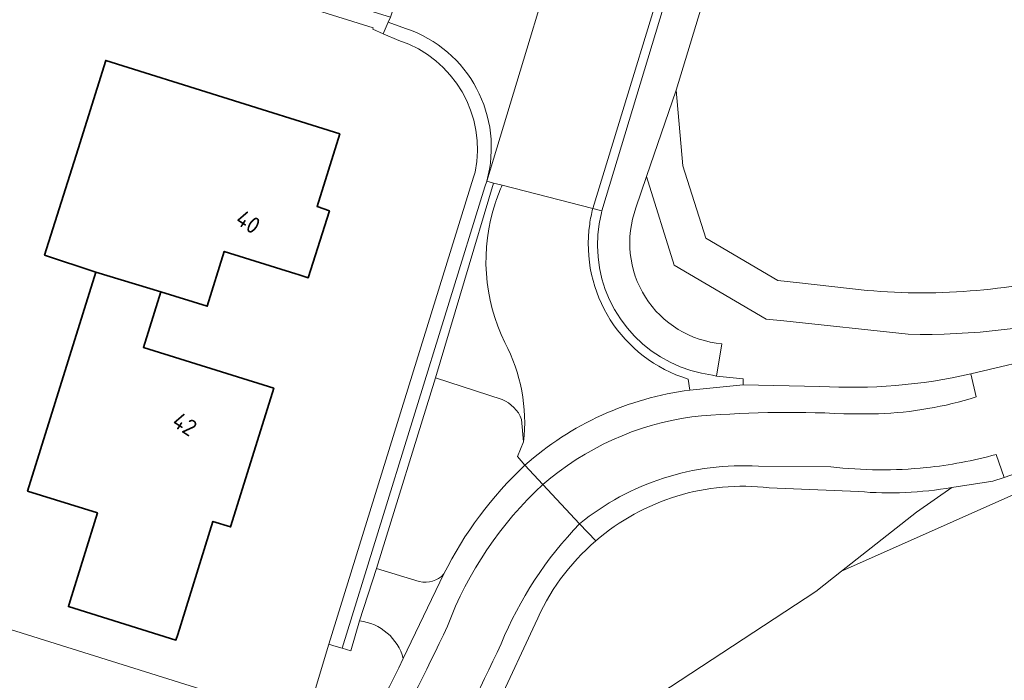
# Model space of a CAD drawing. Extents: x 184422 to 188298, y 343471 to 350189.
# Tile 383 of 513: x 187357 to 187411, y 348700 to 348736. Entities that reach past the tile are written whole.
import ezdxf
from ezdxf.enums import TextEntityAlignment as Align

# ---------------------------------------------------------------- set-up
doc = ezdxf.new("R2010")
doc.units = 0
for name, color, linetype, lineweight in [('B-WA-GR-BOUWLAND-GV', 252, 'Continuous', 13), ('B-WA-OG-TERREIN_CULTUURSCHEIDING-GV', 252, 'Continuous', 18), ('B-WA-OG-TERREIN_ERF-GV', 252, 'Continuous', 18), ('B-WA-OG-WEG-GV', 252, 'Continuous', 18), ('B-WA-VH-VERHARDING_ASFALT-GV', 252, 'Continuous', 18), ('B-WA-VH-VERHARDING_BETONSTRAATSTEEN-GV', 252, 'Continuous', 18), ('B-WA-VH-VERHARDING_OPEN-GV', 252, 'Continuous', 18), ('B-WA-VH-VERHARDING_STRAATBAKSTEEN-GV', 252, 'Continuous', 18), ('B-WE-OG-BEBOUWING-GV', 250, 'Continuous', 35), ('B-WE-OG-BEBOUWING-T18', 10, 'Continuous', 18)]:
    doc.layers.add(name, color=color, linetype=linetype, lineweight=lineweight)
doc.styles.add('NLCS-ISO-M500-T18', font='NLCS-ISO.ttf', dxfattribs={"height": 0.9})

msp = doc.modelspace()

# ---------------------------------------------------------------- linework, layer by layer
at = {"layer": 'B-WA-GR-BOUWLAND-GV', "flags": 128}
msp.add_lwpolyline([(187464.341, 348721.463), (187459.01, 348722.902), (187455.628, 348723.447), (187448.079, 348723.549), (187444.777, 348723.228), (187439.08, 348721.923), (187436.234, 348720.74), (187432.07, 348719.008), (187428.385, 348717.47), (187425.4, 348716.182), (187424.207, 348715.667), (187421.86, 348714.654), (187418.887, 348713.405), (187413.891, 348711.536), (187401.83, 348706.159), (187400.448, 348705.067), (187380.759, 348692.15), (187378.607, 348687.801), (187376.09, 348683.366)], dxfattribs=at)
msp.add_lwpolyline([(187464.341, 348721.463), (187459.01, 348722.902), (187455.628, 348723.447), (187448.079, 348723.549), (187444.777, 348723.228), (187439.08, 348721.923), (187436.234, 348720.74), (187432.07, 348719.008), (187428.385, 348717.47), (187425.4, 348716.182), (187424.207, 348715.667), (187421.86, 348714.654), (187418.887, 348713.405), (187413.891, 348711.536), (187401.83, 348706.159), (187400.448, 348705.067), (187380.759, 348692.15), (187378.607, 348687.801), (187376.09, 348683.366)], dxfattribs=at)
msp.add_lwpolyline([(187464.341, 348721.463), (187459.01, 348722.902), (187455.628, 348723.447), (187448.079, 348723.549), (187444.777, 348723.228), (187439.08, 348721.923), (187436.234, 348720.74), (187432.07, 348719.008), (187428.385, 348717.47), (187425.4, 348716.182), (187424.207, 348715.667), (187421.86, 348714.654), (187418.887, 348713.405), (187413.891, 348711.536), (187401.83, 348706.159), (187400.448, 348705.067), (187380.759, 348692.15), (187378.607, 348687.801), (187376.09, 348683.366)], dxfattribs=at)
at = {"layer": 'B-WA-OG-TERREIN_CULTUURSCHEIDING-GV', "flags": 128}
for points in [[(187405.431, 348718.971), (187398.706, 348719.682), (187397.764, 348719.781), (187392.779, 348722.706), (187391.289, 348727.485), (187390.72, 348725.789)], [(187405.431, 348718.971), (187398.706, 348719.682), (187397.764, 348719.781), (187392.779, 348722.706), (187391.289, 348727.485), (187390.72, 348725.789)], [(187405.431, 348718.971), (187398.706, 348719.682), (187397.764, 348719.781), (187392.779, 348722.706), (187391.289, 348727.485), (187390.72, 348725.789)], [(187408.809, 348716.821), (187413.092, 348717.832), (187418.385, 348719.81), (187432.85, 348725.895), (187435.568, 348727.063)], [(187408.809, 348716.821), (187413.092, 348717.832), (187418.385, 348719.81), (187432.85, 348725.895), (187435.568, 348727.063)], [(187408.809, 348716.821), (187413.092, 348717.832), (187418.385, 348719.81), (187432.85, 348725.895), (187435.568, 348727.063)], [(187395.364, 348718.453), (187395.073, 348716.697), (187396.507, 348716.552), (187396.516, 348716.237), (187400.662, 348716.148)], [(187395.364, 348718.453), (187395.073, 348716.697), (187396.507, 348716.552), (187396.516, 348716.237), (187400.662, 348716.148)], [(187395.364, 348718.453), (187395.073, 348716.697), (187396.507, 348716.552), (187396.516, 348716.237), (187400.662, 348716.148)], [(187383.49, 348715.433), (187379.881, 348716.605), (187376.702, 348706.303), (187379.011, 348705.608)], [(187383.49, 348715.433), (187379.881, 348716.605), (187376.702, 348706.303), (187379.011, 348705.608)], [(187383.49, 348715.433), (187379.881, 348716.605), (187376.702, 348706.303), (187379.011, 348705.608)], [(187384.715, 348711.888), (187384.317, 348712.357), (187384.65, 348713.145), (187384.539, 348714.366)], [(187384.715, 348711.888), (187384.317, 348712.357), (187384.65, 348713.145), (187384.539, 348714.366)], [(187384.715, 348711.888), (187384.317, 348712.357), (187384.65, 348713.145), (187384.539, 348714.366)], [(187362.406, 348681.033), (187370.614, 348692.526), (187372.029, 348694.507), (187372.085, 348694.634), (187372.709, 348698.06), (187347.481, 348705.967), (187340.921, 348708.037), (187334.866, 348709.914), (187334.517, 348710.024), (187325.651, 348712.808)], [(187362.406, 348681.033), (187370.614, 348692.526), (187372.029, 348694.507), (187372.085, 348694.634), (187372.709, 348698.06), (187347.481, 348705.967), (187340.921, 348708.037), (187334.866, 348709.914), (187334.517, 348710.024), (187325.651, 348712.808)], [(187362.406, 348681.033), (187370.614, 348692.526), (187372.029, 348694.507), (187372.085, 348694.634), (187372.709, 348698.06), (187347.481, 348705.967), (187340.921, 348708.037), (187334.866, 348709.914), (187334.517, 348710.024), (187325.651, 348712.808)], [(187374.455, 348684.517), (187378.607, 348687.801), (187380.759, 348692.15), (187400.448, 348705.067), (187401.83, 348706.159), (187405.876, 348709.358), (187407.794, 348710.683)], [(187374.455, 348684.517), (187378.607, 348687.801), (187380.759, 348692.15), (187400.448, 348705.067), (187401.83, 348706.159), (187405.876, 348709.358), (187407.794, 348710.683)], [(187374.455, 348684.517), (187378.607, 348687.801), (187380.759, 348692.15), (187400.448, 348705.067), (187401.83, 348706.159), (187405.876, 348709.358), (187407.794, 348710.683)], [(187402.745, 348710.464), (187397.92, 348710.667)], [(187402.745, 348710.464), (187397.92, 348710.667)], [(187402.745, 348710.464), (187397.92, 348710.667)], [(187385.273, 348703.306), (187383.308, 348699.092)], [(187385.273, 348703.306), (187383.308, 348699.092)], [(187385.273, 348703.306), (187383.308, 348699.092)]]:
    msp.add_lwpolyline(points, dxfattribs=at)
at = {"layer": 'B-WA-OG-TERREIN_CULTUURSCHEIDING-GV'}
for points in [[(187390.72, 348725.789, 0.494823), (187395.364, 348718.453)], [(187390.72, 348725.789, 0.494823), (187395.364, 348718.453)], [(187390.72, 348725.789, 0.494823), (187395.364, 348718.453)], [(187415.702, 348720.23, -0.075048), (187405.431, 348718.971)], [(187415.702, 348720.23, -0.075048), (187405.431, 348718.971)], [(187415.702, 348720.23, -0.075048), (187405.431, 348718.971)], [(187400.662, 348716.148, 0.071061), (187408.809, 348716.821)], [(187400.662, 348716.148, 0.071061), (187408.809, 348716.821)], [(187400.662, 348716.148, 0.071061), (187408.809, 348716.821)], [(187384.539, 348714.366, 0.205105), (187383.49, 348715.433)], [(187384.539, 348714.366, 0.205105), (187383.49, 348715.433)], [(187384.539, 348714.366, 0.205105), (187383.49, 348715.433)], [(187380.335, 348706.009, -0.088198), (187384.715, 348711.888)], [(187380.335, 348706.009, -0.088198), (187384.715, 348711.888)], [(187380.335, 348706.009, -0.088198), (187384.715, 348711.888)], [(187397.92, 348710.667, 0.210282), (187388.542, 348707.795)], [(187397.92, 348710.667, 0.210282), (187388.542, 348707.795)], [(187397.92, 348710.667, 0.210282), (187388.542, 348707.795)], [(187407.794, 348710.683, -0.063964), (187402.745, 348710.464)], [(187407.794, 348710.683, -0.063964), (187402.745, 348710.464)], [(187407.794, 348710.683, -0.063964), (187402.745, 348710.464)], [(187388.542, 348707.795, 0.115515), (187385.273, 348703.306)], [(187388.542, 348707.795, 0.115515), (187385.273, 348703.306)], [(187388.542, 348707.795, 0.115515), (187385.273, 348703.306)], [(187379.011, 348705.608, 0.280135), (187380.335, 348706.009)], [(187379.011, 348705.608, 0.280135), (187380.335, 348706.009)], [(187379.011, 348705.608, 0.280135), (187380.335, 348706.009)]]:
    msp.add_lwpolyline(points, format="xyb", dxfattribs=at)
at = {"layer": 'B-WA-OG-TERREIN_ERF-GV', "flags": 128}
for points in [[(187445.671, 348906.116), (187439.172, 348884.141), (187431.014, 348857.235), (187430.15, 348854.578), (187430.549, 348854.465), (187425.682, 348839.15), (187425.525, 348839.164), (187423.767, 348833.949), (187417.36, 348813.672), (187417.495, 348813.585), (187407.871, 348783.023), (187408.457, 348782.817), (187406.877, 348777.904), (187406.313, 348778.075), (187402.851, 348767.081), (187402.033, 348764.483), (187402.679, 348764.325), (187392.896, 348732.149), (187393.253, 348728.06), (187394.49, 348724.157), (187398.384, 348721.864), (187399.562, 348721.735), (187403.207, 348721.334)], [(187445.671, 348906.116), (187439.172, 348884.141), (187431.014, 348857.235), (187430.15, 348854.578), (187430.549, 348854.465), (187425.682, 348839.15), (187425.525, 348839.164), (187423.767, 348833.949), (187417.36, 348813.672), (187417.495, 348813.585), (187407.871, 348783.023), (187408.457, 348782.817), (187406.877, 348777.904), (187406.313, 348778.075), (187402.851, 348767.081), (187402.033, 348764.483), (187402.679, 348764.325), (187392.896, 348732.149), (187393.253, 348728.06), (187394.49, 348724.157), (187398.384, 348721.864), (187399.562, 348721.735), (187403.207, 348721.334)], [(187445.671, 348906.116), (187439.172, 348884.141), (187431.014, 348857.235), (187430.15, 348854.578), (187430.549, 348854.465), (187425.682, 348839.15), (187425.525, 348839.164), (187423.767, 348833.949), (187417.36, 348813.672), (187417.495, 348813.585), (187407.871, 348783.023), (187408.457, 348782.817), (187406.877, 348777.904), (187406.313, 348778.075), (187402.851, 348767.081), (187402.033, 348764.483), (187402.679, 348764.325), (187392.896, 348732.149), (187393.253, 348728.06), (187394.49, 348724.157), (187398.384, 348721.864), (187399.562, 348721.735), (187403.207, 348721.334)], [(187377.906, 348734.844), (187377.061, 348735.203), (187376.493, 348735.444), (187376.524, 348735.523), (187330.467, 348749.878)], [(187377.906, 348734.844), (187377.061, 348735.203), (187376.493, 348735.444), (187376.524, 348735.523), (187330.467, 348749.878)], [(187377.906, 348734.844), (187377.061, 348735.203), (187376.493, 348735.444), (187376.524, 348735.523), (187330.467, 348749.878)], [(187317.862, 348715.227), (187325.651, 348712.808), (187334.517, 348710.024), (187334.866, 348709.914), (187340.921, 348708.037), (187347.481, 348705.967), (187372.709, 348698.06), (187372.857, 348698.013), (187374.127, 348702.208), (187381.94, 348727.455), (187382.023, 348727.722)], [(187317.862, 348715.227), (187325.651, 348712.808), (187334.517, 348710.024), (187334.866, 348709.914), (187340.921, 348708.037), (187347.481, 348705.967), (187372.709, 348698.06), (187372.857, 348698.013), (187374.127, 348702.208), (187381.94, 348727.455), (187382.023, 348727.722)], [(187317.862, 348715.227), (187325.651, 348712.808), (187334.517, 348710.024), (187334.866, 348709.914), (187340.921, 348708.037), (187347.481, 348705.967), (187372.709, 348698.06), (187372.857, 348698.013), (187374.127, 348702.208), (187381.94, 348727.455), (187382.023, 348727.722)]]:
    msp.add_lwpolyline(points, dxfattribs=at)
at = {"layer": 'B-WA-OG-TERREIN_ERF-GV'}
for points in [[(187382.023, 348727.722, 0.380372), (187377.906, 348734.844)], [(187382.023, 348727.722, 0.380372), (187377.906, 348734.844)], [(187382.023, 348727.722, 0.380372), (187377.906, 348734.844)], [(187403.207, 348721.334, 0.088313), (187414.993, 348722.371)], [(187403.207, 348721.334, 0.088313), (187414.993, 348722.371)], [(187403.207, 348721.334, 0.088313), (187414.993, 348722.371)]]:
    msp.add_lwpolyline(points, format="xyb", dxfattribs=at)
at = {"layer": 'B-WA-OG-TERREIN_ERF-GV', "flags": 128}
msp.add_lwpolyline([(187365.956, 348702.745), (187365.861, 348702.44), (187360.046, 348704.249), (187360.141, 348704.554), (187361.62, 348709.309), (187357.839, 348710.486), (187361.523, 348722.326), (187358.758, 348723.242), (187360.57, 348728.993), (187362.068, 348733.763), (187374.711, 348729.792), (187373.486, 348725.875), (187374.153, 348725.627), (187373.006, 348722.022), (187372.468, 348722.193), (187372.346, 348722.231), (187368.471, 348723.438), (187367.547, 348720.474), (187365.042, 348721.257), (187364.102, 348718.251), (187366.365, 348717.544), (187371.143, 348716.05), (187369.635, 348711.204), (187368.809, 348708.55), (187367.854, 348708.847)], close=True, dxfattribs=at)
msp.add_lwpolyline([(187365.956, 348702.745), (187365.861, 348702.44), (187360.046, 348704.249), (187360.141, 348704.554), (187361.62, 348709.309), (187357.839, 348710.486), (187361.523, 348722.326), (187358.758, 348723.242), (187360.57, 348728.993), (187362.068, 348733.763), (187374.711, 348729.792), (187373.486, 348725.875), (187374.153, 348725.627), (187373.006, 348722.022), (187372.468, 348722.193), (187372.346, 348722.231), (187368.471, 348723.438), (187367.547, 348720.474), (187365.042, 348721.257), (187364.102, 348718.251), (187366.365, 348717.544), (187371.143, 348716.05), (187369.635, 348711.204), (187368.809, 348708.55), (187367.854, 348708.847)], close=True, dxfattribs=at)
msp.add_lwpolyline([(187365.956, 348702.745), (187365.861, 348702.44), (187360.046, 348704.249), (187360.141, 348704.554), (187361.62, 348709.309), (187357.839, 348710.486), (187361.523, 348722.326), (187358.758, 348723.242), (187360.57, 348728.993), (187362.068, 348733.763), (187374.711, 348729.792), (187373.486, 348725.875), (187374.153, 348725.627), (187373.006, 348722.022), (187372.468, 348722.193), (187372.346, 348722.231), (187368.471, 348723.438), (187367.547, 348720.474), (187365.042, 348721.257), (187364.102, 348718.251), (187366.365, 348717.544), (187371.143, 348716.05), (187369.635, 348711.204), (187368.809, 348708.55), (187367.854, 348708.847)], close=True, dxfattribs=at)
at = {"layer": 'B-WA-OG-WEG-GV', "flags": 128}
for points in [[(187437.551, 348721.641), (187427.619, 348717.613), (187423.122, 348715.971), (187419.075, 348714.295), (187413.702, 348712.298), (187410.612, 348711.229), (187409.998, 348711.017), (187407.794, 348710.683), (187405.876, 348709.358), (187401.83, 348706.159), (187413.891, 348711.536), (187418.887, 348713.405), (187421.86, 348714.654), (187424.207, 348715.667), (187425.4, 348716.182), (187428.385, 348717.47), (187432.07, 348719.008), (187436.234, 348720.74), (187439.08, 348721.923), (187444.777, 348723.228), (187448.079, 348723.549), (187455.628, 348723.447), (187459.01, 348722.902), (187464.341, 348721.463)], [(187437.551, 348721.641), (187427.619, 348717.613), (187423.122, 348715.971), (187419.075, 348714.295), (187413.702, 348712.298), (187410.612, 348711.229), (187409.998, 348711.017), (187407.794, 348710.683), (187405.876, 348709.358), (187401.83, 348706.159), (187413.891, 348711.536), (187418.887, 348713.405), (187421.86, 348714.654), (187424.207, 348715.667), (187425.4, 348716.182), (187428.385, 348717.47), (187432.07, 348719.008), (187436.234, 348720.74), (187439.08, 348721.923), (187444.777, 348723.228), (187448.079, 348723.549), (187455.628, 348723.447), (187459.01, 348722.902), (187464.341, 348721.463)], [(187437.551, 348721.641), (187427.619, 348717.613), (187423.122, 348715.971), (187419.075, 348714.295), (187413.702, 348712.298), (187410.612, 348711.229), (187409.998, 348711.017), (187407.794, 348710.683), (187405.876, 348709.358), (187401.83, 348706.159), (187413.891, 348711.536), (187418.887, 348713.405), (187421.86, 348714.654), (187424.207, 348715.667), (187425.4, 348716.182), (187428.385, 348717.47), (187432.07, 348719.008), (187436.234, 348720.74), (187439.08, 348721.923), (187444.777, 348723.228), (187448.079, 348723.549), (187455.628, 348723.447), (187459.01, 348722.902), (187464.341, 348721.463)], [(187375.785, 348703.476), (187375.302, 348701.862), (187374.846, 348701.996), (187374.397, 348702.129), (187374.127, 348702.208), (187372.857, 348698.013)], [(187375.785, 348703.476), (187375.302, 348701.862), (187374.846, 348701.996), (187374.397, 348702.129), (187374.127, 348702.208), (187372.857, 348698.013)], [(187375.785, 348703.476), (187375.302, 348701.862), (187374.846, 348701.996), (187374.397, 348702.129), (187374.127, 348702.208), (187372.857, 348698.013)]]:
    msp.add_lwpolyline(points, dxfattribs=at)
at = {"layer": 'B-WA-OG-WEG-GV'}
for points in [[(187378.147, 348701.433, 0.307135), (187375.785, 348703.476)], [(187378.147, 348701.433, 0.307135), (187375.785, 348703.476)], [(187378.147, 348701.433, 0.307135), (187375.785, 348703.476)], [(187368.868, 348686.215, 0.049102), (187378.147, 348701.433)], [(187368.868, 348686.215, 0.049102), (187378.147, 348701.433)], [(187368.868, 348686.215, 0.049102), (187378.147, 348701.433)]]:
    msp.add_lwpolyline(points, format="xyb", dxfattribs=at)
at = {"layer": 'B-WA-VH-VERHARDING_ASFALT-GV', "flags": 128}
for points in [[(187387.749, 348744.078), (187382.651, 348727.235), (187383.027, 348727.138), (187383.491, 348727.018), (187388.385, 348725.754), (187388.388, 348725.753), (187393.447, 348742.323), (187401.17, 348767.618), (187416.605, 348816.705), (187429.418, 348858.235), (187437.398, 348884.7), (187443.88, 348906.635), (187444.255, 348907.929), (187438.944, 348909.466), (187436.717, 348901.839)], [(187387.749, 348744.078), (187382.651, 348727.235), (187383.027, 348727.138), (187383.491, 348727.018), (187388.385, 348725.754), (187388.388, 348725.753), (187393.447, 348742.323), (187401.17, 348767.618), (187416.605, 348816.705), (187429.418, 348858.235), (187437.398, 348884.7), (187443.88, 348906.635), (187444.255, 348907.929), (187438.944, 348909.466), (187436.717, 348901.839)], [(187387.749, 348744.078), (187382.651, 348727.235), (187383.027, 348727.138), (187383.491, 348727.018), (187388.385, 348725.754), (187388.388, 348725.753), (187393.447, 348742.323), (187401.17, 348767.618), (187416.605, 348816.705), (187429.418, 348858.235), (187437.398, 348884.7), (187443.88, 348906.635), (187444.255, 348907.929), (187438.944, 348909.466), (187436.717, 348901.839)], [(187435.568, 348727.063), (187432.85, 348725.895), (187418.385, 348719.81), (187413.092, 348717.832), (187408.809, 348716.821), (187409.108, 348715.574)], [(187435.568, 348727.063), (187432.85, 348725.895), (187418.385, 348719.81), (187413.092, 348717.832), (187408.809, 348716.821), (187409.108, 348715.574)], [(187435.568, 348727.063), (187432.85, 348725.895), (187418.385, 348719.81), (187413.092, 348717.832), (187408.809, 348716.821), (187409.108, 348715.574)], [(187410.183, 348712.469), (187410.612, 348711.229), (187413.702, 348712.298), (187419.075, 348714.295), (187423.122, 348715.971), (187427.619, 348717.613), (187437.551, 348721.641)], [(187410.183, 348712.469), (187410.612, 348711.229), (187413.702, 348712.298), (187419.075, 348714.295), (187423.122, 348715.971), (187427.619, 348717.613), (187437.551, 348721.641)], [(187410.183, 348712.469), (187410.612, 348711.229), (187413.702, 348712.298), (187419.075, 348714.295), (187423.122, 348715.971), (187427.619, 348717.613), (187437.551, 348721.641)], [(187409.108, 348715.574), (187408.809, 348716.821)], [(187409.108, 348715.574), (187408.809, 348716.821)], [(187409.108, 348715.574), (187408.809, 348716.821)], [(187396.516, 348716.237), (187393.634, 348715.941)], [(187396.516, 348716.237), (187393.634, 348715.941)], [(187396.516, 348716.237), (187393.634, 348715.941)], [(187400.662, 348716.148), (187396.516, 348716.237)], [(187400.662, 348716.148), (187396.516, 348716.237)], [(187400.662, 348716.148), (187396.516, 348716.237)], [(187401.945, 348714.666), (187403.825, 348714.663)], [(187403.825, 348714.663), (187401.945, 348714.666)], [(187401.945, 348714.666), (187403.825, 348714.663)], [(187403.825, 348714.663), (187401.945, 348714.666)], [(187401.945, 348714.666), (187403.825, 348714.663)], [(187403.825, 348714.663), (187401.945, 348714.666)], [(187407.794, 348710.683), (187409.998, 348711.017), (187410.612, 348711.229), (187410.183, 348712.469)], [(187407.794, 348710.683), (187409.998, 348711.017), (187410.612, 348711.229), (187410.183, 348712.469)], [(187407.794, 348710.683), (187409.998, 348711.017), (187410.612, 348711.229), (187410.183, 348712.469)], [(187384.715, 348711.888), (187385.694, 348710.841)], [(187385.694, 348710.841), (187384.715, 348711.888)], [(187384.715, 348711.888), (187385.694, 348710.841)], [(187385.694, 348710.841), (187384.715, 348711.888)], [(187384.715, 348711.888), (187385.694, 348710.841)], [(187385.694, 348710.841), (187384.715, 348711.888)], [(187401.257, 348711.801), (187397.332, 348711.833)], [(187397.332, 348711.833), (187401.257, 348711.801)], [(187401.257, 348711.801), (187397.332, 348711.833)], [(187397.332, 348711.833), (187401.257, 348711.801)], [(187401.257, 348711.801), (187397.332, 348711.833)], [(187397.332, 348711.833), (187401.257, 348711.801)], [(187387.674, 348708.723), (187385.694, 348710.841)], [(187385.694, 348710.841), (187387.674, 348708.723)], [(187387.674, 348708.723), (187385.694, 348710.841)], [(187385.694, 348710.841), (187387.674, 348708.723)], [(187387.674, 348708.723), (187385.694, 348710.841)], [(187385.694, 348710.841), (187387.674, 348708.723)], [(187397.92, 348710.667), (187402.745, 348710.464)], [(187397.92, 348710.667), (187402.745, 348710.464)], [(187397.92, 348710.667), (187402.745, 348710.464)], [(187388.542, 348707.795), (187387.674, 348708.723)], [(187387.674, 348708.723), (187388.542, 348707.795)], [(187388.542, 348707.795), (187387.674, 348708.723)], [(187387.674, 348708.723), (187388.542, 348707.795)], [(187388.542, 348707.795), (187387.674, 348708.723)], [(187387.674, 348708.723), (187388.542, 348707.795)], [(187380.335, 348706.009), (187378.147, 348701.433)], [(187380.335, 348706.009), (187378.147, 348701.433)], [(187380.335, 348706.009), (187378.147, 348701.433)], [(187383.308, 348699.092), (187385.273, 348703.306)], [(187383.308, 348699.092), (187385.273, 348703.306)], [(187383.308, 348699.092), (187385.273, 348703.306)]]:
    msp.add_lwpolyline(points, dxfattribs=at)
at = {"layer": 'B-WA-VH-VERHARDING_ASFALT-GV'}
for points in [[(187408.809, 348716.821, -0.071061), (187400.662, 348716.148)], [(187408.809, 348716.821, -0.071061), (187400.662, 348716.148)], [(187408.809, 348716.821, -0.071061), (187400.662, 348716.148)], [(187393.634, 348715.941, 0.151064), (187384.715, 348711.888)], [(187393.634, 348715.941, 0.151064), (187384.715, 348711.888)], [(187393.634, 348715.941, 0.151064), (187384.715, 348711.888)], [(187403.825, 348714.663, 0.066141), (187409.108, 348715.574)], [(187409.108, 348715.574, -0.066141), (187403.825, 348714.663)], [(187403.825, 348714.663, 0.066141), (187409.108, 348715.574)], [(187409.108, 348715.574, -0.066141), (187403.825, 348714.663)], [(187403.825, 348714.663, 0.066141), (187409.108, 348715.574)], [(187409.108, 348715.574, -0.066141), (187403.825, 348714.663)], [(187385.694, 348710.841, -0.145809), (187393.745, 348714.503)], [(187393.745, 348714.503, 0.145809), (187385.694, 348710.841)], [(187385.694, 348710.841, -0.145809), (187393.745, 348714.503)], [(187393.745, 348714.503, 0.145809), (187385.694, 348710.841)], [(187385.694, 348710.841, -0.145809), (187393.745, 348714.503)], [(187393.745, 348714.503, 0.145809), (187385.694, 348710.841)], [(187393.745, 348714.503, -0.035523), (187401.945, 348714.666)], [(187401.945, 348714.666, 0.035523), (187393.745, 348714.503)], [(187393.745, 348714.503, -0.035523), (187401.945, 348714.666)], [(187401.945, 348714.666, 0.035523), (187393.745, 348714.503)], [(187393.745, 348714.503, -0.035523), (187401.945, 348714.666)], [(187401.945, 348714.666, 0.035523), (187393.745, 348714.503)], [(187410.183, 348712.469, -0.04175), (187406.397, 348711.759)], [(187406.397, 348711.759, 0.04175), (187410.183, 348712.469)], [(187410.183, 348712.469, -0.04175), (187406.397, 348711.759)], [(187406.397, 348711.759, 0.04175), (187410.183, 348712.469)], [(187410.183, 348712.469, -0.04175), (187406.397, 348711.759)], [(187406.397, 348711.759, 0.04175), (187410.183, 348712.469)], [(187384.715, 348711.888, 0.088198), (187380.335, 348706.009)], [(187384.715, 348711.888, 0.088198), (187380.335, 348706.009)], [(187384.715, 348711.888, 0.088198), (187380.335, 348706.009)], [(187397.332, 348711.833, 0.188341), (187387.674, 348708.723)], [(187387.674, 348708.723, -0.188341), (187397.332, 348711.833)], [(187397.332, 348711.833, 0.188341), (187387.674, 348708.723)], [(187387.674, 348708.723, -0.188341), (187397.332, 348711.833)], [(187397.332, 348711.833, 0.188341), (187387.674, 348708.723)], [(187387.674, 348708.723, -0.188341), (187397.332, 348711.833)], [(187406.397, 348711.759, -0.055252), (187401.257, 348711.801)], [(187401.257, 348711.801, 0.055252), (187406.397, 348711.759)], [(187406.397, 348711.759, -0.055252), (187401.257, 348711.801)], [(187401.257, 348711.801, 0.055252), (187406.397, 348711.759)], [(187406.397, 348711.759, -0.055252), (187401.257, 348711.801)], [(187401.257, 348711.801, 0.055252), (187406.397, 348711.759)], [(187385.694, 348710.841, 0.117792), (187380.533, 348703.193)], [(187380.533, 348703.193, -0.117792), (187385.694, 348710.841)], [(187385.694, 348710.841, 0.117792), (187380.533, 348703.193)], [(187380.533, 348703.193, -0.117792), (187385.694, 348710.841)], [(187385.694, 348710.841, 0.117792), (187380.533, 348703.193)], [(187380.533, 348703.193, -0.117792), (187385.694, 348710.841)], [(187388.542, 348707.795, -0.210282), (187397.92, 348710.667)], [(187388.542, 348707.795, -0.210282), (187397.92, 348710.667)], [(187388.542, 348707.795, -0.210282), (187397.92, 348710.667)], [(187402.745, 348710.464, 0.063964), (187407.794, 348710.683)], [(187402.745, 348710.464, 0.063964), (187407.794, 348710.683)], [(187402.745, 348710.464, 0.063964), (187407.794, 348710.683)], [(187383.432, 348702.235, -0.095076), (187387.674, 348708.723)], [(187387.674, 348708.723, 0.095076), (187383.432, 348702.235)], [(187383.432, 348702.235, -0.095076), (187387.674, 348708.723)], [(187387.674, 348708.723, 0.095076), (187383.432, 348702.235)], [(187383.432, 348702.235, -0.095076), (187387.674, 348708.723)], [(187387.674, 348708.723, 0.095076), (187383.432, 348702.235)], [(187385.273, 348703.306, -0.115515), (187388.542, 348707.795)], [(187385.273, 348703.306, -0.115515), (187388.542, 348707.795)], [(187385.273, 348703.306, -0.115515), (187388.542, 348707.795)], [(187380.533, 348703.193, -0.042276), (187372.314, 348688.834)], [(187372.314, 348688.834, 0.042276), (187380.533, 348703.193)], [(187380.533, 348703.193, -0.042276), (187372.314, 348688.834)], [(187372.314, 348688.834, 0.042276), (187380.533, 348703.193)], [(187380.533, 348703.193, -0.042276), (187372.314, 348688.834)], [(187372.314, 348688.834, 0.042276), (187380.533, 348703.193)], [(187375.212, 348687.764, 0.042221), (187383.432, 348702.235)], [(187383.432, 348702.235, -0.042221), (187375.212, 348687.764)], [(187375.212, 348687.764, 0.042221), (187383.432, 348702.235)], [(187383.432, 348702.235, -0.042221), (187375.212, 348687.764)], [(187375.212, 348687.764, 0.042221), (187383.432, 348702.235)], [(187383.432, 348702.235, -0.042221), (187375.212, 348687.764)], [(187378.147, 348701.433, -0.049102), (187368.868, 348686.215)], [(187378.147, 348701.433, -0.049102), (187368.868, 348686.215)], [(187378.147, 348701.433, -0.049102), (187368.868, 348686.215)]]:
    msp.add_lwpolyline(points, format="xyb", dxfattribs=at)
at = {"layer": 'B-WA-VH-VERHARDING_BETONSTRAATSTEEN-GV', "flags": 128}
for points in [[(187403.207, 348721.334), (187399.562, 348721.735), (187398.384, 348721.864), (187394.49, 348724.157), (187393.253, 348728.06), (187392.896, 348732.149), (187391.289, 348727.485), (187392.779, 348722.706), (187397.764, 348719.781), (187398.706, 348719.682), (187405.431, 348718.971)], [(187403.207, 348721.334), (187399.562, 348721.735), (187398.384, 348721.864), (187394.49, 348724.157), (187393.253, 348728.06), (187392.896, 348732.149), (187391.289, 348727.485), (187392.779, 348722.706), (187397.764, 348719.781), (187398.706, 348719.682), (187405.431, 348718.971)], [(187403.207, 348721.334), (187399.562, 348721.735), (187398.384, 348721.864), (187394.49, 348724.157), (187393.253, 348728.06), (187392.896, 348732.149), (187391.289, 348727.485), (187392.779, 348722.706), (187397.764, 348719.781), (187398.706, 348719.682), (187405.431, 348718.971)], [(187388.385, 348725.754), (187383.491, 348727.018)], [(187388.385, 348725.754), (187383.491, 348727.018)], [(187388.385, 348725.754), (187383.491, 348727.018)], [(187393.634, 348715.941), (187393.537, 348716.544)], [(187393.634, 348715.941), (187393.537, 348716.544)], [(187393.634, 348715.941), (187393.537, 348716.544)], [(187384.65, 348713.145), (187384.317, 348712.357), (187384.715, 348711.888)], [(187384.65, 348713.145), (187384.317, 348712.357), (187384.715, 348711.888)], [(187384.65, 348713.145), (187384.317, 348712.357), (187384.715, 348711.888)]]:
    msp.add_lwpolyline(points, dxfattribs=at)
at = {"layer": 'B-WA-VH-VERHARDING_BETONSTRAATSTEEN-GV'}
for points in [[(187383.491, 348727.018, 0.019703), (187383.18, 348726.239)], [(187383.491, 348727.018, 0.019703), (187383.18, 348726.239)], [(187383.491, 348727.018, 0.019703), (187383.18, 348726.239)], [(187383.125, 348726.078, 0.197008), (187383.636, 348718.51)], [(187383.125, 348726.078, 0.197008), (187383.636, 348718.51)], [(187383.125, 348726.078, 0.197008), (187383.636, 348718.51)], [(187383.18, 348726.239, 0.007462), (187383.125, 348726.078)], [(187383.18, 348726.239, 0.007462), (187383.125, 348726.078)], [(187383.18, 348726.239, 0.007462), (187383.125, 348726.078)], [(187388.218, 348724.922, -0.027501), (187388.385, 348725.754)], [(187388.218, 348724.922, -0.027501), (187388.385, 348725.754)], [(187388.218, 348724.922, -0.027501), (187388.385, 348725.754)], [(187393.537, 348716.544, -0.369647), (187388.218, 348724.922)], [(187393.537, 348716.544, -0.369647), (187388.218, 348724.922)], [(187393.537, 348716.544, -0.369647), (187388.218, 348724.922)], [(187414.993, 348722.371, -0.088313), (187403.207, 348721.334)], [(187414.993, 348722.371, -0.088313), (187403.207, 348721.334)], [(187414.993, 348722.371, -0.088313), (187403.207, 348721.334)], [(187405.431, 348718.971, 0.075048), (187415.702, 348720.23)], [(187405.431, 348718.971, 0.075048), (187415.702, 348720.23)], [(187405.431, 348718.971, 0.075048), (187415.702, 348720.23)], [(187383.636, 348718.51, -0.149108), (187384.65, 348713.145)], [(187383.636, 348718.51, -0.149108), (187384.65, 348713.145)], [(187383.636, 348718.51, -0.149108), (187384.65, 348713.145)], [(187384.715, 348711.888, -0.151064), (187393.634, 348715.941)], [(187384.715, 348711.888, -0.151064), (187393.634, 348715.941)], [(187384.715, 348711.888, -0.151064), (187393.634, 348715.941)]]:
    msp.add_lwpolyline(points, format="xyb", dxfattribs=at)
at = {"layer": 'B-WA-VH-VERHARDING_OPEN-GV', "flags": 128}
msp.add_lwpolyline([(187330.467, 348749.878), (187376.524, 348735.523), (187376.493, 348735.444), (187377.061, 348735.203), (187377.327, 348735.829), (187377.452, 348736.098), (187373.811, 348737.236), (187330.668, 348750.716), (187330.657, 348750.43)], dxfattribs=at)
msp.add_lwpolyline([(187330.467, 348749.878), (187376.524, 348735.523), (187376.493, 348735.444), (187377.061, 348735.203), (187377.327, 348735.829), (187377.452, 348736.098), (187373.811, 348737.236), (187330.668, 348750.716), (187330.657, 348750.43)], dxfattribs=at)
msp.add_lwpolyline([(187330.467, 348749.878), (187376.524, 348735.523), (187376.493, 348735.444), (187377.061, 348735.203), (187377.327, 348735.829), (187377.452, 348736.098), (187373.811, 348737.236), (187330.668, 348750.716), (187330.657, 348750.43)], dxfattribs=at)
at = {"layer": 'B-WA-VH-VERHARDING_STRAATBAKSTEEN-GV', "flags": 128}
for points in [[(187388.388, 348725.753), (187388.88, 348725.626), (187401.544, 348767.496), (187401.17, 348767.618), (187393.447, 348742.323)], [(187388.388, 348725.753), (187388.88, 348725.626), (187401.544, 348767.496), (187401.17, 348767.618), (187393.447, 348742.323)], [(187388.388, 348725.753), (187388.88, 348725.626), (187401.544, 348767.496), (187401.17, 348767.618), (187393.447, 348742.323)], [(187379.881, 348716.605), (187383.027, 348727.138), (187382.651, 348727.235), (187382.556, 348726.923), (187374.846, 348701.996), (187375.302, 348701.862), (187375.785, 348703.476), (187376.702, 348706.303)], [(187379.881, 348716.605), (187383.027, 348727.138), (187382.651, 348727.235), (187382.556, 348726.923), (187374.846, 348701.996), (187375.302, 348701.862), (187375.785, 348703.476), (187376.702, 348706.303)], [(187379.881, 348716.605), (187383.027, 348727.138), (187382.651, 348727.235), (187382.556, 348726.923), (187374.846, 348701.996), (187375.302, 348701.862), (187375.785, 348703.476), (187376.702, 348706.303)]]:
    msp.add_lwpolyline(points, close=True, dxfattribs=at)
for points in [[(187401.544, 348767.496), (187388.88, 348725.626), (187388.848, 348725.521), (187388.728, 348724.933), (187388.658, 348724.338), (187388.638, 348723.738), (187388.669, 348723.139), (187388.75, 348722.545), (187388.881, 348721.96), (187389.061, 348721.387), (187389.289, 348720.833), (187389.562, 348720.299), (187389.88, 348719.79), (187390.239, 348719.31), (187390.638, 348718.862), (187391.073, 348718.449), (187391.541, 348718.074), (187392.039, 348717.74), (187392.564, 348717.449), (187393.111, 348717.204), (187393.677, 348717.006), (187394.258, 348716.856), (187394.849, 348716.755), (187395.073, 348716.697), (187395.364, 348718.453)], [(187401.544, 348767.496), (187388.88, 348725.626), (187388.848, 348725.521), (187388.728, 348724.933), (187388.658, 348724.338), (187388.638, 348723.738), (187388.669, 348723.139), (187388.75, 348722.545), (187388.881, 348721.96), (187389.061, 348721.387), (187389.289, 348720.833), (187389.562, 348720.299), (187389.88, 348719.79), (187390.239, 348719.31), (187390.638, 348718.862), (187391.073, 348718.449), (187391.541, 348718.074), (187392.039, 348717.74), (187392.564, 348717.449), (187393.111, 348717.204), (187393.677, 348717.006), (187394.258, 348716.856), (187394.849, 348716.755), (187395.073, 348716.697), (187395.364, 348718.453)], [(187401.544, 348767.496), (187388.88, 348725.626), (187388.848, 348725.521), (187388.728, 348724.933), (187388.658, 348724.338), (187388.638, 348723.738), (187388.669, 348723.139), (187388.75, 348722.545), (187388.881, 348721.96), (187389.061, 348721.387), (187389.289, 348720.833), (187389.562, 348720.299), (187389.88, 348719.79), (187390.239, 348719.31), (187390.638, 348718.862), (187391.073, 348718.449), (187391.541, 348718.074), (187392.039, 348717.74), (187392.564, 348717.449), (187393.111, 348717.204), (187393.677, 348717.006), (187394.258, 348716.856), (187394.849, 348716.755), (187395.073, 348716.697), (187395.364, 348718.453)], [(187390.72, 348725.789), (187391.289, 348727.485), (187392.896, 348732.149), (187402.679, 348764.325)], [(187390.72, 348725.789), (187391.289, 348727.485), (187392.896, 348732.149), (187402.679, 348764.325)], [(187390.72, 348725.789), (187391.289, 348727.485), (187392.896, 348732.149), (187402.679, 348764.325)], [(187330.657, 348750.43), (187330.668, 348750.716), (187373.811, 348737.236), (187375.241, 348741.69), (187376.376, 348741.31), (187377.747, 348740.875), (187378.911, 348740.547), (187377.452, 348736.098), (187377.327, 348735.829), (187378.267, 348735.493)], [(187330.657, 348750.43), (187330.668, 348750.716), (187373.811, 348737.236), (187375.241, 348741.69), (187376.376, 348741.31), (187377.747, 348740.875), (187378.911, 348740.547), (187377.452, 348736.098), (187377.327, 348735.829), (187378.267, 348735.493)], [(187330.657, 348750.43), (187330.668, 348750.716), (187373.811, 348737.236), (187375.241, 348741.69), (187376.376, 348741.31), (187377.747, 348740.875), (187378.911, 348740.547), (187377.452, 348736.098), (187377.327, 348735.829), (187378.267, 348735.493)], [(187382.651, 348727.235), (187387.749, 348744.078)], [(187382.651, 348727.235), (187387.749, 348744.078)], [(187382.651, 348727.235), (187387.749, 348744.078)], [(187378.267, 348735.493), (187377.327, 348735.829), (187377.061, 348735.203), (187377.906, 348734.844)], [(187378.267, 348735.493), (187377.327, 348735.829), (187377.061, 348735.203), (187377.906, 348734.844)], [(187378.267, 348735.493), (187377.327, 348735.829), (187377.061, 348735.203), (187377.906, 348734.844)], [(187382.023, 348727.722), (187381.94, 348727.455), (187374.127, 348702.208), (187374.397, 348702.129), (187374.846, 348701.996), (187382.556, 348726.923), (187382.651, 348727.235)], [(187382.023, 348727.722), (187381.94, 348727.455), (187374.127, 348702.208), (187374.397, 348702.129), (187374.846, 348701.996), (187382.556, 348726.923), (187382.651, 348727.235)], [(187382.023, 348727.722), (187381.94, 348727.455), (187374.127, 348702.208), (187374.397, 348702.129), (187374.846, 348701.996), (187382.556, 348726.923), (187382.651, 348727.235)], [(187383.491, 348727.018), (187383.027, 348727.138), (187379.881, 348716.605), (187383.49, 348715.433)], [(187383.491, 348727.018), (187383.027, 348727.138), (187379.881, 348716.605), (187383.49, 348715.433)], [(187383.491, 348727.018), (187383.027, 348727.138), (187379.881, 348716.605), (187383.49, 348715.433)], [(187393.537, 348716.544), (187393.634, 348715.941), (187396.516, 348716.237), (187396.507, 348716.552), (187395.073, 348716.697), (187394.849, 348716.755), (187394.258, 348716.856), (187393.677, 348717.006), (187393.111, 348717.204), (187392.564, 348717.449), (187392.039, 348717.74), (187391.541, 348718.074), (187391.073, 348718.449), (187390.638, 348718.862), (187390.239, 348719.31), (187389.88, 348719.79), (187389.562, 348720.299), (187389.289, 348720.833), (187389.061, 348721.387), (187388.881, 348721.96), (187388.75, 348722.545), (187388.669, 348723.139), (187388.638, 348723.738), (187388.658, 348724.338), (187388.728, 348724.933), (187388.848, 348725.521), (187388.88, 348725.626), (187388.388, 348725.753), (187388.385, 348725.754)], [(187393.537, 348716.544), (187393.634, 348715.941), (187396.516, 348716.237), (187396.507, 348716.552), (187395.073, 348716.697), (187394.849, 348716.755), (187394.258, 348716.856), (187393.677, 348717.006), (187393.111, 348717.204), (187392.564, 348717.449), (187392.039, 348717.74), (187391.541, 348718.074), (187391.073, 348718.449), (187390.638, 348718.862), (187390.239, 348719.31), (187389.88, 348719.79), (187389.562, 348720.299), (187389.289, 348720.833), (187389.061, 348721.387), (187388.881, 348721.96), (187388.75, 348722.545), (187388.669, 348723.139), (187388.638, 348723.738), (187388.658, 348724.338), (187388.728, 348724.933), (187388.848, 348725.521), (187388.88, 348725.626), (187388.388, 348725.753), (187388.385, 348725.754)], [(187393.537, 348716.544), (187393.634, 348715.941), (187396.516, 348716.237), (187396.507, 348716.552), (187395.073, 348716.697), (187394.849, 348716.755), (187394.258, 348716.856), (187393.677, 348717.006), (187393.111, 348717.204), (187392.564, 348717.449), (187392.039, 348717.74), (187391.541, 348718.074), (187391.073, 348718.449), (187390.638, 348718.862), (187390.239, 348719.31), (187389.88, 348719.79), (187389.562, 348720.299), (187389.289, 348720.833), (187389.061, 348721.387), (187388.881, 348721.96), (187388.75, 348722.545), (187388.669, 348723.139), (187388.638, 348723.738), (187388.658, 348724.338), (187388.728, 348724.933), (187388.848, 348725.521), (187388.88, 348725.626), (187388.388, 348725.753), (187388.385, 348725.754)], [(187384.539, 348714.366), (187384.65, 348713.145)], [(187384.539, 348714.366), (187384.65, 348713.145)], [(187384.539, 348714.366), (187384.65, 348713.145)], [(187379.011, 348705.608), (187376.702, 348706.303), (187375.785, 348703.476)], [(187379.011, 348705.608), (187376.702, 348706.303), (187375.785, 348703.476)], [(187379.011, 348705.608), (187376.702, 348706.303), (187375.785, 348703.476)], [(187378.147, 348701.433), (187380.335, 348706.009)], [(187378.147, 348701.433), (187380.335, 348706.009)], [(187378.147, 348701.433), (187380.335, 348706.009)]]:
    msp.add_lwpolyline(points, dxfattribs=at)
at = {"layer": 'B-WA-VH-VERHARDING_STRAATBAKSTEEN-GV'}
for points in [[(187378.267, 348735.493, -0.399806), (187382.651, 348727.235)], [(187382.651, 348727.235, 0.399806), (187378.267, 348735.493)], [(187378.267, 348735.493, -0.399806), (187382.651, 348727.235)], [(187382.651, 348727.235, 0.399806), (187378.267, 348735.493)], [(187378.267, 348735.493, -0.399806), (187382.651, 348727.235)], [(187382.651, 348727.235, 0.399806), (187378.267, 348735.493)], [(187377.906, 348734.844, -0.380372), (187382.023, 348727.722)], [(187377.906, 348734.844, -0.380372), (187382.023, 348727.722)], [(187377.906, 348734.844, -0.380372), (187382.023, 348727.722)], [(187383.18, 348726.239, -0.019703), (187383.491, 348727.018)], [(187383.18, 348726.239, -0.019703), (187383.491, 348727.018)], [(187383.18, 348726.239, -0.019703), (187383.491, 348727.018)], [(187383.636, 348718.51, -0.197008), (187383.125, 348726.078)], [(187383.636, 348718.51, -0.197008), (187383.125, 348726.078)], [(187383.636, 348718.51, -0.197008), (187383.125, 348726.078)], [(187383.125, 348726.078, -0.007462), (187383.18, 348726.239)], [(187383.125, 348726.078, -0.007462), (187383.18, 348726.239)], [(187383.125, 348726.078, -0.007462), (187383.18, 348726.239)], [(187388.385, 348725.754, 0.027501), (187388.218, 348724.922)], [(187388.385, 348725.754, 0.027501), (187388.218, 348724.922)], [(187388.385, 348725.754, 0.027501), (187388.218, 348724.922)], [(187395.364, 348718.453, -0.494823), (187390.72, 348725.789)], [(187395.364, 348718.453, -0.494823), (187390.72, 348725.789)], [(187395.364, 348718.453, -0.494823), (187390.72, 348725.789)], [(187388.218, 348724.922, 0.369647), (187393.537, 348716.544)], [(187388.218, 348724.922, 0.369647), (187393.537, 348716.544)], [(187388.218, 348724.922, 0.369647), (187393.537, 348716.544)], [(187384.65, 348713.145, 0.149108), (187383.636, 348718.51)], [(187384.65, 348713.145, 0.149108), (187383.636, 348718.51)], [(187384.65, 348713.145, 0.149108), (187383.636, 348718.51)], [(187383.49, 348715.433, -0.205105), (187384.539, 348714.366)], [(187383.49, 348715.433, -0.205105), (187384.539, 348714.366)], [(187383.49, 348715.433, -0.205105), (187384.539, 348714.366)], [(187380.335, 348706.009, -0.280135), (187379.011, 348705.608)], [(187380.335, 348706.009, -0.280135), (187379.011, 348705.608)], [(187380.335, 348706.009, -0.280135), (187379.011, 348705.608)], [(187375.785, 348703.476, -0.307135), (187378.147, 348701.433)], [(187375.785, 348703.476, -0.307135), (187378.147, 348701.433)], [(187375.785, 348703.476, -0.307135), (187378.147, 348701.433)]]:
    msp.add_lwpolyline(points, format="xyb", dxfattribs=at)
at = {"layer": 'B-WE-OG-BEBOUWING-GV', "flags": 128}
for points in [[(187361.523, 348722.326), (187365.042, 348721.257), (187367.547, 348720.474), (187368.471, 348723.438), (187372.346, 348722.231), (187372.468, 348722.193), (187373.006, 348722.022), (187374.153, 348725.627), (187373.486, 348725.875), (187374.711, 348729.792), (187362.068, 348733.763), (187360.57, 348728.993), (187358.758, 348723.242)], [(187361.523, 348722.326), (187365.042, 348721.257), (187367.547, 348720.474), (187368.471, 348723.438), (187372.346, 348722.231), (187372.468, 348722.193), (187373.006, 348722.022), (187374.153, 348725.627), (187373.486, 348725.875), (187374.711, 348729.792), (187362.068, 348733.763), (187360.57, 348728.993), (187358.758, 348723.242)], [(187361.523, 348722.326), (187365.042, 348721.257), (187367.547, 348720.474), (187368.471, 348723.438), (187372.346, 348722.231), (187372.468, 348722.193), (187373.006, 348722.022), (187374.153, 348725.627), (187373.486, 348725.875), (187374.711, 348729.792), (187362.068, 348733.763), (187360.57, 348728.993), (187358.758, 348723.242)], [(187361.523, 348722.326), (187357.839, 348710.486), (187361.62, 348709.309), (187360.141, 348704.554), (187360.046, 348704.249), (187365.861, 348702.44), (187365.956, 348702.745), (187367.854, 348708.847), (187368.809, 348708.55), (187369.635, 348711.204), (187371.143, 348716.05), (187366.365, 348717.544), (187364.102, 348718.251), (187365.042, 348721.257)], [(187361.523, 348722.326), (187357.839, 348710.486), (187361.62, 348709.309), (187360.141, 348704.554), (187360.046, 348704.249), (187365.861, 348702.44), (187365.956, 348702.745), (187367.854, 348708.847), (187368.809, 348708.55), (187369.635, 348711.204), (187371.143, 348716.05), (187366.365, 348717.544), (187364.102, 348718.251), (187365.042, 348721.257)], [(187361.523, 348722.326), (187357.839, 348710.486), (187361.62, 348709.309), (187360.141, 348704.554), (187360.046, 348704.249), (187365.861, 348702.44), (187365.956, 348702.745), (187367.854, 348708.847), (187368.809, 348708.55), (187369.635, 348711.204), (187371.143, 348716.05), (187366.365, 348717.544), (187364.102, 348718.251), (187365.042, 348721.257)]]:
    msp.add_lwpolyline(points, close=True, dxfattribs=at)

# ---------------------------------------------------------------- texts
at = {"layer": 'B-WE-OG-BEBOUWING-T18', "style": 'NLCS-ISO-M500-T18'}
for s, p in [('40', (187369.768, 348725.037)), ('40', (187369.768, 348725.037)), ('40', (187369.768, 348725.037)), ('42', (187366.337, 348714.106)), ('42', (187366.337, 348714.106)), ('42', (187366.337, 348714.106))]:
    msp.add_text(s, height=0.9, rotation=327.1, dxfattribs=at).set_placement(p, align=Align.MIDDLE)

doc.saveas('drawing.dxf')
